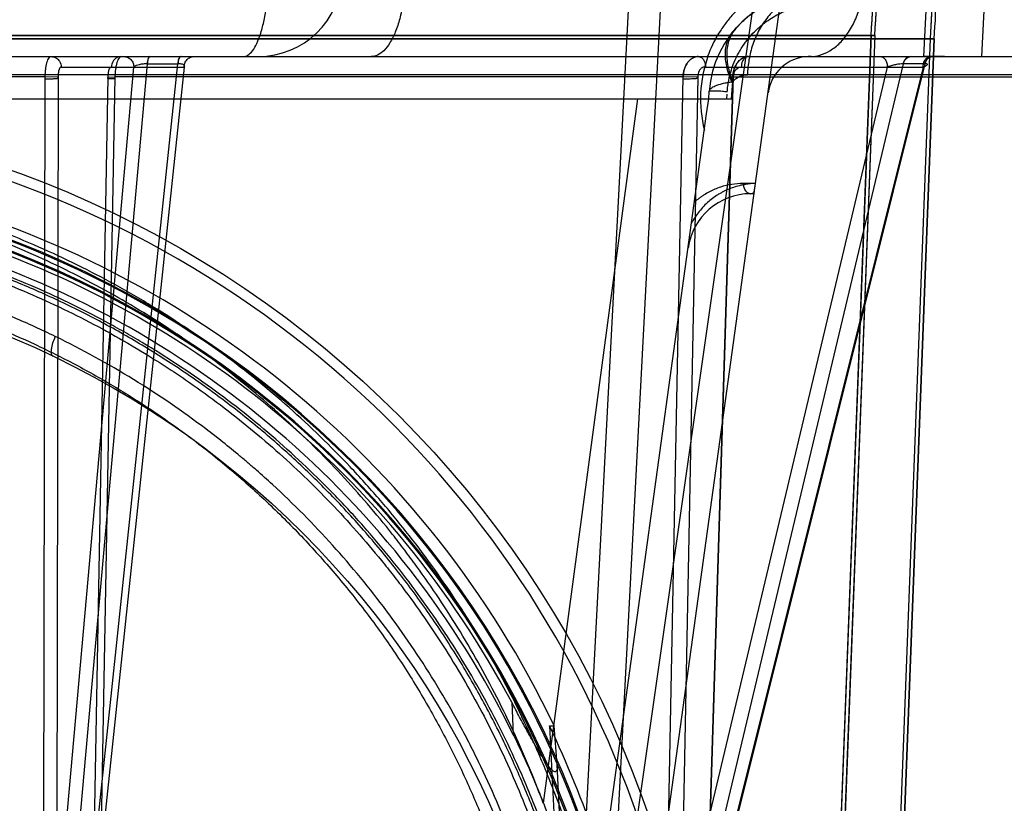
# Model space of a CAD drawing. Header units: millimetres. Extents: x 0 to 297, y 0 to 210.
# Tile 430 of 446: x 242.936 to 243.356, y 160.86 to 161.194. Entities that reach past the tile are written whole.
import ezdxf

# ---------------------------------------------------------------- set-up
doc = ezdxf.new("R2010")
doc.units = ezdxf.units.MM
doc.header["$LTSCALE"] = 16.335
doc.layers.get('0').update_dxf_attribs({"linetype": 'CONTINUOUS'})
for name, color, linetype in [('AXES_REF', 7, 'CONTINUOUS'), ('INTFCLR_1', 7, 'CONTINUOUS'), ('INTFCLR_144815', 7, 'CONTINUOUS'), ('INTFCLR_72935', 7, 'CONTINUOUS')]:
    doc.layers.add(name, color=color, linetype=linetype)

msp = doc.modelspace()

# ---------------------------------------------------------------- linework, layer by layer
at = {"color": 7, "linetype": 'Continuous'}
for radius in [8.7262453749, 8.7255, 8.6696226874]:
    msp.add_circle((241.415033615, 154.4105885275), radius, dxfattribs=at)
msp.add_arc((241.415033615, 154.4105885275), 8.64, 278.2771290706, 261.7228709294, dxfattribs=at)
at = {"layer": 'AXES_REF', "color": 9, "linetype": 'Continuous'}
msp.add_arc((241.415033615, 154.4105885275), 7.9600610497, 94.4118118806, 85.5881881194, dxfattribs=at)
at = {"layer": 'INTFCLR_1', "color": 6, "linetype": 'Continuous'}
for p, q in [((243.2994274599, 161.1876055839), (242.2671430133, 161.1876055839)), ((243.2780950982, 159.9636060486), (243.3248069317, 161.1862412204)), ((243.2994274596, 161.187605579), (243.2867308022, 160.8552833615)), ((243.301012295, 161.1875200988), (243.2883165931, 160.8552228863)), ((243.2994279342, 161.1876180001), (243.3010118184, 161.1875076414)), ((243.3263917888, 161.1861563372), (242.2401786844, 161.1861563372)), ((243.2796820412, 159.9635757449), (243.3263917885, 161.1861563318)), ((243.3263934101, 161.1861987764), (243.3248053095, 161.1861987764))]:
    msp.add_line(p, q, dxfattribs=at)
at = {"layer": 'INTFCLR_1', "color": 9, "linetype": 'Continuous'}
msp.add_circle((242.7832852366, 160.7015885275), 0.387, dxfattribs=at)
at = {"layer": 'INTFCLR_1', "color": 6, "linetype": 'Continuous'}
for radius, start, end in [(0.5173949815, 356.013443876, 7.6295226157), (0.5189819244, 356.0148208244, 7.629522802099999), (0.5428080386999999, 356.0547102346, 0.4697326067), (0.5443949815, 356.0617423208, 0.4697326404)]:
    msp.add_arc((242.7832852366, 161.2235885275), radius, start, end, dxfattribs=at)
at = {"layer": 'INTFCLR_1', "color": 9, "linetype": 'Continuous'}
for points, knots in [([(242.9512272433, 161.0591581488), (242.9483270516, 161.0605701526), (242.9424698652, 161.0633315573), (242.9305880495, 161.068571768), (242.9093281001, 161.0769991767), (242.8842083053, 161.0847936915), (242.8616912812, 161.089915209), (242.8502247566, 161.0920562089), (242.8436004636, 161.0931585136), (242.8270140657, 161.0956942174), (242.7986056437, 161.098330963), (242.7650386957, 161.0979077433), (242.7433379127, 161.0959183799), (242.7333187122, 161.0946659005), (242.7266468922, 161.0937420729), (242.7085844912, 161.0908760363), (242.6796094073, 161.0843243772), (242.6515652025, 161.0748678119), (242.6349754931, 161.0680729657), (242.6290078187, 161.0654954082), (242.620175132, 161.0615471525), (242.6015921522, 161.0525325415), (242.5743679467, 161.0367449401), (242.5490056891, 161.0185541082), (242.5335397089, 161.0056942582), (242.5266017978, 160.9995692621), (242.5220330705, 160.9954385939), (242.5097957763, 160.9839746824), (242.4909843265, 160.9641705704), (242.4684920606, 160.9356300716), (242.4519895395, 160.9102106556), (242.4416420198, 160.8915809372), (242.4360413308, 160.8806178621), (242.4279429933, 160.8638104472), (242.417158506, 160.8376085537), (242.4078926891, 160.8072247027), (242.4032459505, 160.7868364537), (242.4013519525, 160.7771742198), (242.4001528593, 160.770628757), (242.3971691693, 160.7524356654), (242.3948088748, 160.7289164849), (242.394225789, 160.7052211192), (242.3943882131, 160.6932321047), (242.3946144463, 160.6863363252), (242.3953948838, 160.6692523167), (242.3976713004, 160.6472006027), (242.4018987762, 160.6238154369), (242.4044323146, 160.6122969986), (242.4060000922, 160.6057581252), (242.4084522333, 160.5960678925), (242.4125365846, 160.5818039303), (242.420893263, 160.5572458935), (242.4308947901, 160.5336045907), (242.4410205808, 160.5137691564), (242.4471576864, 160.5027370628), (242.4566386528, 160.4866068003), (242.4721659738, 160.4634186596), (242.4956266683, 160.4346278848), (242.5151670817, 160.4147868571), (242.5289947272, 160.402319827), (242.538471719, 160.3941779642), (242.5556179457, 160.380487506), (242.5817166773, 160.3625788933), (242.6039700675, 160.3503287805), (242.6154679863, 160.3447250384)], [0, 0, 0, 0, 0.0078493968, 0.0157556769, 0.0315973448, 0.06348082, 0.0796255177, 0.0877696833, 0.09186257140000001, 0.09596636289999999, 0.128600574, 0.1611442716, 0.177500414, 0.1816059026, 0.1857145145, 0.1938901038, 0.2261064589, 0.2578609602, 0.2657731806, 0.2697286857, 0.2736790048, 0.2893160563, 0.3199691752, 0.350131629, 0.3651446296, 0.3688979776, 0.3726519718, 0.3801321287, 0.4097003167, 0.4390100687, 0.4684423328, 0.4833358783, 0.4908515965, 0.498396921, 0.52873346, 0.5596898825, 0.5755734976, 0.5795998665, 0.5836492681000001, 0.5917658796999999, 0.6244614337, 0.6410489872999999, 0.6494251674, 0.6536350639, 0.6578378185, 0.6910418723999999, 0.7074624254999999, 0.7156483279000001, 0.7197377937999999, 0.7238248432, 0.7399718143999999, 0.7558251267, 0.7869322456, 0.802323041, 0.8100025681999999, 0.8176490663, 0.8478512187, 0.8777971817, 0.9079026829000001, 0.9155006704, 0.9231007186, 0.93830313, 0.9688745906, 1, 1, 1, 1]), ([(242.6154679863, 160.3447250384), (242.6271411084, 160.3390359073), (242.6512031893, 160.3287769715), (242.6825555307, 160.3190441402), (242.7034935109, 160.314284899), (242.7133333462, 160.3123843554), (242.7199391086, 160.3111985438), (242.7380994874, 160.3083072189), (242.7681341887, 160.3055273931), (242.7983166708, 160.305918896), (242.8167193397, 160.3073731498), (242.8234391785, 160.3080388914), (242.833453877, 160.3091654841), (242.854839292, 160.3122871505), (242.8871055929, 160.3196078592), (242.9136474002, 160.3285881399), (242.9288360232, 160.3347211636), (242.9348458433, 160.3372373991), (242.9451849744, 160.3417990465), (242.9652574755, 160.3515727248), (242.9926099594, 160.3674961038), (243.0156105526, 160.3840752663), (243.028949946, 160.3949672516), (243.0337253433, 160.3990120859), (243.040776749, 160.4051315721), (243.0555388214, 160.418734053), (243.0766776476, 160.4411772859), (243.0994533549, 160.4704040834), (243.1136252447, 160.492591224), (243.1213102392, 160.5061496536), (243.1243604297, 160.511683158), (243.1295389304, 160.5214878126), (243.139264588, 160.5416109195), (243.148783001, 160.5655658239), (243.1566294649, 160.5904278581), (243.1634129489, 160.6163072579), (243.1695190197, 160.6496638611), (243.1718273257, 160.6785286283), (243.1722135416, 160.6956359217), (243.1722805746, 160.7025283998), (243.1721668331, 160.714495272), (243.17104381, 160.7380809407), (243.1681644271, 160.7614312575), (243.1647936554, 160.7794521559), (243.1634578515, 160.78592788), (243.1613611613, 160.7954952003), (243.1578224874, 160.8095809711), (243.1522638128, 160.8279230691), (243.1438605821, 160.8515543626), (243.1351246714, 160.8715549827), (243.1267065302, 160.888120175), (243.1208866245, 160.898942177), (243.1101524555, 160.9173420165), (243.0931099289, 160.9424148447), (243.0699904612, 160.9704983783), (243.0507258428, 160.9899232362), (243.0382160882, 161.0011418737), (243.0335446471, 161.0051838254), (243.0264458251, 161.0111799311), (243.0106224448, 161.0237581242), (242.9847102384, 161.0414762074), (242.9626306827, 161.0536062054), (242.9512272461, 161.0591581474)], [0, 0, 0, 0, 0.0316060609, 0.0635406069, 0.07975651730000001, 0.0838444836, 0.0879320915, 0.0960907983, 0.1285991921, 0.1611989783, 0.1694097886, 0.173526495, 0.1776339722, 0.1939379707, 0.2261052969, 0.2580138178, 0.2620009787, 0.2659733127, 0.273871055, 0.2895030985, 0.3202911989, 0.3507747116, 0.3583934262, 0.3622044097, 0.3660061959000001, 0.3811173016, 0.4110448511, 0.4409258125, 0.4711799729, 0.4750127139, 0.4788584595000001, 0.4865582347, 0.5019977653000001, 0.5332401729, 0.5491816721, 0.5654318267, 0.5983319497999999, 0.6315729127, 0.6357728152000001, 0.6399804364, 0.648348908, 0.6648970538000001, 0.6974320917, 0.7054938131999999, 0.7095177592, 0.7135247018, 0.7293322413, 0.7448511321, 0.7601545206, 0.7903607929, 0.7978752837, 0.8053790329, 0.8202649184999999, 0.8497067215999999, 0.8790537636, 0.9086837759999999, 0.9161831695, 0.9199497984, 0.9237184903, 0.9387994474, 0.9691302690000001, 1, 1, 1, 1]), ([(242.9502976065, 161.0506957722), (242.9499592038, 161.0508576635), (242.9494313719, 161.0519097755), (242.9496302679, 161.0548677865), (242.9504517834, 161.0573852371), (242.9512272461, 161.0591581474)], [0, 0, 0, 0, 0.1264179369, 0.347886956, 1, 1, 1, 1])]:
    msp.add_open_spline(points, degree=3, knots=knots, dxfattribs=at)
at = {"layer": 'INTFCLR_144815', "color": 9, "linetype": 'Continuous'}
for p, q in [((243.3513326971, 161.9152143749), (243.1881224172, 160.7740740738)), ((243.1930183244, 160.7106071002), (243.275686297, 161.3096670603)), ((243.3232163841, 161.2055885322), (243.321829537, 161.1786013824)), ((242.0483819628, 161.1785885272), (243.5328808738, 161.1785885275)), ((242.9517675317, 160.8040912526), (242.9847421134, 161.1741277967)), ((242.9537074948, 161.1741277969), (243.0061845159, 161.1741277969)), ((242.9573188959, 160.8027074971), (242.9905400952, 161.1755115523)), ((243.0034222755, 161.1755115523), (242.96397857, 160.8027074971)), ((243.0061845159, 161.1741277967), (242.9670336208, 160.8040912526)), ((242.9905400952, 161.1755115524), (243.0034222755, 161.1755115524)), ((243.2183856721, 160.8040912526), (243.3063925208, 161.1741277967)), ((243.2245767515, 160.8027074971), (243.3132418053, 161.1755115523)), ((243.2287609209, 161.1741277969), (243.321684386, 161.1741277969)), ((243.321684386, 161.1741277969), (243.2292728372, 160.8040912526)), ((243.3224288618, 161.1755115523), (243.2293261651, 160.8027074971)), ((243.3132418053, 161.1755115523), (243.3131646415, 161.1755119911)), ((243.3224288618, 161.1755115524), (243.3132418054, 161.1755115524)), ((243.3225041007, 161.1755119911), (243.3224288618, 161.1755115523)), ((243.3670721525, 161.1708503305), (242.1994983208, 161.1708503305)), ((242.9469206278, 161.169902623), (242.6610960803, 161.1699026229)), ((242.9461882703, 160.7771311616), (242.9469207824, 161.1699026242)), ((242.9524287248, 161.1697848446), (242.9517675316, 160.8040912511)), ((242.9670336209, 160.804091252), (242.9737986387, 161.1697848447)), ((242.9766778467, 161.169902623), (242.969433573, 160.7771312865)), ((243.2192185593, 161.1699026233), (242.9766778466, 161.1699026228)), ((243.2115638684, 160.7771311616), (243.2192186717, 161.1699026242)), ((243.2254973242, 161.1697848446), (243.218385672, 160.8040912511)), ((243.2404402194, 161.169902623), (243.2281414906, 160.7771312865)), ((243.2292728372, 160.804091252), (243.2407374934, 161.1697848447)), ((243.2404402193, 161.1699026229), (243.3940555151, 161.1699026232)), ((243.2301385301, 161.1605885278), (243.2303580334, 161.1637275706)), ((243.2378297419, 161.1605885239), (243.2379697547, 161.1625766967)), ((243.1997334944, 161.1605885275), (243.1595369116, 160.8600280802)), ((243.1762232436, 160.7698871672), (243.2292496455, 161.1541471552)), ((243.2501244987, 161.12443148), (243.244845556, 161.1244314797)), ((243.249525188, 161.1200885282), (243.2480796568, 161.1200885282)), ((243.1460232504, 160.9031404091), (243.1467331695, 160.8892798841)), ((243.1673791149, 160.8380153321), (243.1654005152, 160.8766456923))]:
    msp.add_line(p, q, dxfattribs=at)
at = {"layer": 'INTFCLR_144815', "color": 6, "linetype": 'Continuous'}
for p, q in [((243.1702852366, 160.7105885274), (243.2011412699, 161.2993567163)), ((243.2145857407, 161.2979436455), (243.1837850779, 160.7102319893)), ((243.3479042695, 161.205588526), (243.3466150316, 161.178588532)), ((243.330782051, 161.1785885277), (243.321829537, 161.1786013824)), ((243.2399270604, 161.1605885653), (243.2404397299, 161.1679200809)), ((242.3266321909, 161.1605885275), (243.2399382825, 161.1605885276)), ((243.2292496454, 161.1541471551), (243.2301375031, 161.1605885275)), ((243.2292496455, 161.1541471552), (243.2301385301, 161.1605885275)), ((243.1621326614, 160.8930245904), (243.1635248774, 160.8930303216)), ((243.1621334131, 160.8930246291), (243.1649263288, 160.8384377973)), ((243.1654021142, 160.8766273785), (243.1642205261, 160.8930354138))]:
    msp.add_line(p, q, dxfattribs=at)
at = {"layer": 'INTFCLR_144815', "color": 7, "linetype": 'Continuous'}
for p, q in [((242.9524287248, 161.1697848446), (242.9469207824, 161.1699026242)), ((242.9737986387, 161.1697848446), (242.9766778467, 161.1699026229)), ((243.2254973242, 161.1697848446), (243.2192186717, 161.1699026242)), ((243.2407374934, 161.1697848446), (243.2393292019, 161.1698739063)), ((243.2496060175, 161.1206742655), (243.2501244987, 161.1244314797))]:
    msp.add_line(p, q, dxfattribs=at)
at = {"layer": 'INTFCLR_144815', "color": 9, "linetype": 'Continuous'}
msp.add_lwpolyline([(243.3235063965, 161.1751788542), (243.3235116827, 161.1752227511), (243.3235050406, 161.1752634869), (243.3234868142, 161.1753010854), (243.3234573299, 161.1753355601), (243.3234169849, 161.1753669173), (243.3233663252, 161.1753951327), (243.323305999, 161.1754200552), (243.3232363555, 161.1754417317), (243.323157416, 161.1754604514), (243.3230693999, 161.1754762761), (243.3229727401, 161.1754891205), (243.322867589, 161.1754991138), (243.3227541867, 161.1755062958), (243.3226329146, 161.1755105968), (243.3225041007, 161.1755119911)], dxfattribs=at)
msp.add_circle((242.7832852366, 160.7105885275), 0.4450735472, dxfattribs=at)
for centre, radius, start, end in [((243.0377961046, 161.2145885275), 0.036, 270.000000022, 357.9999352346), ((243.2752484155, 161.1605885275), 0.045, 90.000000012, 176.0000000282), ((243.2798525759, 161.1605144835), 0.0532320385, 160.1517008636, 194.4239714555), ((243.2732846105, 161.1605885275), 0.018, 92.34991582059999, 172.1430251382), ((242.9904330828, 161.1624636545), 0.0130483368, 89.5300989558, 90.0009778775), ((243.0035289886, 161.1625365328), 0.0129754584, 90.0010934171, 90.47121906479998), ((242.7832852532, 160.7106670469), 0.4405735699, 359.9897887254, 180.0102113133), ((242.7832852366, 160.7103828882), 0.417368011, 0.0282300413, 179.971769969), ((242.7832852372, 160.710636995), 0.4167396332, 359.9933364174, 180.0066635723), ((242.7832852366, 160.7104614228), 0.4128686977, 0.0176390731, 179.9823609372), ((242.7832852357, 160.7107155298), 0.4122403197, 359.9823484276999, 180.017651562), ((243.2480796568, 161.0930885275), 0.027, 89.99999998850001, 172.1430251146)]:
    msp.add_arc(centre, radius, start, end, dxfattribs=at)
at = {"layer": 'INTFCLR_144815', "color": 6, "linetype": 'Continuous'}
for centre, radius, start, end in [((243.2739147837, 161.1451484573), 0.0334529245, 90.00233014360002, 92.3440334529), ((243.2732846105, 161.1605885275), 0.018, 90.00000001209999, 92.34991582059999), ((242.7832852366, 160.7105885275), 0.4223717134, 25.5916832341, 76.24142759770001), ((242.7832852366, 160.7105885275), 0.4106763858, 27.9606619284, 73.2357535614), ((242.7832852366, 160.7105885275), 0.405, 26.1813150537, 72.9936921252), ((242.7832852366, 160.7105885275), 0.4204864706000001, 11.2877879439, 25.7133570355)]:
    msp.add_arc(centre, radius, start, end, dxfattribs=at)
at = {"layer": 'INTFCLR_144815', "color": 9, "linetype": 'Continuous'}
for points, knots in [([(243.0314909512, 161.1785885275), (243.0321565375, 161.1785885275), (243.0337146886, 161.1791307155), (243.0356734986, 161.1811908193), (243.037489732, 161.1844396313), (243.0391154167, 161.1888589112), (243.0404466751, 161.1942511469), (243.0414368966, 161.2003029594), (243.0420434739, 161.2066459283), (243.0422118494, 161.2109312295), (243.0422389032, 161.2130558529)], [0, 0, 0, 0, 0.0527384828, 0.1234468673, 0.2208804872, 0.3461693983, 0.4954188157, 0.6603752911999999, 0.8316394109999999, 1, 1, 1, 1]), ([(243.1006427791, 161.2142743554), (243.1006351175, 161.2121010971), (243.1004593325, 161.2076941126), (243.0996906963, 161.2011487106), (243.0983817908, 161.1948625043), (243.0965628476, 161.1892317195), (243.0943206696, 161.1845975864), (243.0917710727, 161.1811844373), (243.0890154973, 161.1790831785), (243.0870004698, 161.1785885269), (243.0861003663, 161.1785885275)], [0, 0, 0, 0, 0.1585239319, 0.321372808, 0.480200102, 0.6261543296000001, 0.7519661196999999, 0.8541031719, 0.9343441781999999, 1, 1, 1, 1]), ([(243.2634972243, 161.2116133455), (243.2606981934, 161.2106689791), (243.2565561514, 161.2088888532), (243.2520056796, 161.2062309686), (243.2494302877, 161.2044994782), (243.247519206, 161.2030910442), (243.2456534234, 161.2015857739), (243.2432268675, 161.1994443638), (243.2403349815, 161.1965243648), (243.2376908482, 161.1933157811), (243.2357275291, 161.1905611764), (243.2328415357, 161.1860754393), (243.2308867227, 161.1819959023), (243.2296624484, 161.1785885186)], [0, 0, 0, 0, 0.1812991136, 0.2751287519, 0.3231422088, 0.371699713, 0.4207841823, 0.4702213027, 0.5702691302, 0.6726435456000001, 0.7250124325, 0.7777894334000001, 1, 1, 1, 1]), ([(243.273913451, 161.1786014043), (243.2751389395, 161.1786515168), (243.27794442, 161.1791075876), (243.2821873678, 161.1810074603), (243.2863961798, 161.1843952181), (243.2901087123, 161.1890598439), (243.2931087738, 161.1947408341), (243.2952582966, 161.2010753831), (243.2963148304, 161.2066062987), (243.2967341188, 161.2110233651), (243.2968102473, 161.2132007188), (243.2968163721, 161.2142743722)], [0, 0, 0, 0, 0.079538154, 0.1823736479, 0.2978289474, 0.4265721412, 0.5663430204, 0.7123997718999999, 0.8588159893, 0.9303734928, 1, 1, 1, 1]), ([(243.2752483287, 161.2055885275), (243.2735368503, 161.2055885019), (243.2699694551, 161.2051809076), (243.2647091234, 161.2032955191), (243.2596647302, 161.2000506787), (243.2551676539, 161.1955428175), (243.25149072, 161.1900184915), (243.2488096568, 161.1838283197), (243.2471815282, 161.1773660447), (243.2467491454, 161.1729916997), (243.2466894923, 161.1708489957)], [0, 0, 0, 0, 0.103625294, 0.2152505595, 0.3354688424, 0.4637590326, 0.5980529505, 0.7349076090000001, 0.8702149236, 1, 1, 1, 1]), ([(243.2380402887, 161.1635707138), (243.238097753, 161.1643885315), (243.2382627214, 161.1660126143), (243.2387791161, 161.1691765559), (243.2397516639, 161.172970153), (243.2411272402, 161.176561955), (243.2424280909, 161.1792521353), (243.2438131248, 161.1817574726), (243.2453568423, 161.1840999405), (243.2470431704, 161.1862699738), (243.2487680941, 161.1882776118), (243.2510354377, 161.1905568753), (243.253916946, 161.1929565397), (243.2569037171, 161.1950182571), (243.2609219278, 161.1973023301), (243.2660778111, 161.1994295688), (243.2723987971, 161.2009232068), (243.2766395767, 161.2012416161), (243.2787345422, 161.2012455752)], [0, 0, 0, 0, 0.0403295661, 0.08024126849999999, 0.1576250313, 0.2325070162, 0.2690202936, 0.3045528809, 0.3732772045, 0.4067303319, 0.4396992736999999, 0.5034370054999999, 0.5646164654, 0.6239156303, 0.6817237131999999, 0.7917490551, 0.8969435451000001, 1, 1, 1, 1]), ([(242.9494042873, 161.1785885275), (242.9502221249, 161.1785885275), (242.9516732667, 161.1781300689), (242.9532710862, 161.1764566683), (242.9537004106, 161.1749766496), (242.9537074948, 161.1741277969)], [0, 0, 0, 0, 0.3611684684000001, 0.6251217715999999, 1, 1, 1, 1]), ([(242.9794531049, 161.1785885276), (242.9786352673, 161.1785885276), (242.9771841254, 161.178130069), (242.9755863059, 161.1764566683), (242.9751569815, 161.1749766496), (242.9751498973, 161.1741277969)], [0, 0, 0, 0, 0.3611684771, 0.6251217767, 1, 1, 1, 1]), ([(242.9804389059, 161.1785885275), (242.9809746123, 161.1785885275), (242.9821082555, 161.1783634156), (242.9835642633, 161.1773609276), (242.984518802, 161.1758499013), (242.9847374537, 161.1746861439), (242.9847421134, 161.1741277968)], [0, 0, 0, 0, 0.2352370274, 0.4927334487, 0.7548125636, 1, 1, 1, 1]), ([(242.9915737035, 161.1785885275), (242.991334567, 161.1785885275), (242.9908211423, 161.1778583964), (242.9906026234, 161.1768204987), (242.9904691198, 161.1759188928), (242.9904328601, 161.1755119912)], [0, 0, 0, 0, 0.2111670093, 0.6392659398, 1, 1, 1, 1]), ([(242.9905400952, 161.1755115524), (242.9905797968, 161.1759189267), (242.9907249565, 161.1768198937), (242.9909735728, 161.1778876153), (242.9915362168, 161.1785885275), (242.9917882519, 161.1785885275)], [0, 0, 0, 0, 0.3557634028, 0.7809335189, 1, 1, 1, 1]), ([(243.0046704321, 161.1785885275), (243.0044183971, 161.1785885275), (243.003855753, 161.1778876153), (243.0036071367, 161.1768198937), (243.003461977, 161.1759189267), (243.0034222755, 161.1755115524)], [0, 0, 0, 0, 0.2190664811, 0.6442365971, 1, 1, 1, 1]), ([(243.0048832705, 161.1785885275), (243.0044863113, 161.1785885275), (243.0037424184, 161.1773062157), (243.0036089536, 161.1762701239), (243.003528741, 161.1755119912)], [0, 0, 0, 0, 0.3424058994, 1, 1, 1, 1]), ([(243.0061845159, 161.1741277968), (243.0061891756, 161.1746861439), (243.0064078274, 161.1758499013), (243.007362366, 161.1773609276), (243.0088183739, 161.1783634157), (243.0099520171, 161.1785885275), (243.0104877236, 161.1785885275)], [0, 0, 0, 0, 0.2451874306, 0.5072665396, 0.7647629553, 1, 1, 1, 1]), ([(243.2256920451, 161.1785885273), (243.2262994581, 161.1785885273), (243.2274283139, 161.1780219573), (243.2284875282, 161.176337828), (243.2287559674, 161.1749600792), (243.2287609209, 161.1741277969)], [0, 0, 0, 0, 0.3096130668, 0.5757580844, 1, 1, 1, 1]), ([(243.2471216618, 161.1785885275), (243.2465142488, 161.1785885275), (243.2453853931, 161.1780219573), (243.2443261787, 161.176337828), (243.2440577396, 161.1749600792), (243.2440527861, 161.1741277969)], [0, 0, 0, 0, 0.3096130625, 0.5757580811, 1, 1, 1, 1]), ([(243.3033236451, 161.1785885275), (243.303712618, 161.1785885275), (243.3045891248, 161.1783252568), (243.305608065, 161.1772709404), (243.3062444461, 161.1757926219), (243.3063892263, 161.174681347), (243.3063925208, 161.1741277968)], [0, 0, 0, 0, 0.1970870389, 0.4393178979, 0.7195190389, 1, 1, 1, 1]), ([(243.3162094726, 161.1785885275), (243.3155228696, 161.1785885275), (243.314415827, 161.1780143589), (243.3135560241, 161.1767371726), (243.3132643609, 161.1759312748), (243.3131646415, 161.1755119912)], [0, 0, 0, 0, 0.4479908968, 0.7187974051, 1, 1, 1, 1]), ([(243.3132418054, 161.1755115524), (243.3133442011, 161.1759315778), (243.3136442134, 161.1767400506), (243.3145332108, 161.1780228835), (243.3156628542, 161.1785885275), (243.316364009, 161.1785885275)], [0, 0, 0, 0, 0.2785321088, 0.5482716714, 1, 1, 1, 1]), ([(243.321684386, 161.1741277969), (243.3216876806, 161.174681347), (243.3218324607, 161.1757926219), (243.3224688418, 161.1772709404), (243.3234877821, 161.1783252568), (243.3243642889, 161.1785885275), (243.3247532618, 161.1785885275)], [0, 0, 0, 0, 0.2804809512, 0.5606820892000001, 0.8029129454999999, 1, 1, 1, 1]), ([(243.3224288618, 161.1755115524), (243.3225312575, 161.1759315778), (243.3228312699, 161.1767400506), (243.3237202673, 161.1780228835), (243.3248499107, 161.1785885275), (243.3255510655, 161.1785885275)], [0, 0, 0, 0, 0.2785321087, 0.5482716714, 1, 1, 1, 1]), ([(243.3257013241, 161.1785885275), (243.3253575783, 161.1785885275), (243.324621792, 161.1784326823), (243.3236552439, 161.1777611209), (243.3229134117, 161.1767432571), (243.3226091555, 161.175932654), (243.3225041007, 161.1755119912)], [0, 0, 0, 0, 0.2169289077, 0.4599503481, 0.7263776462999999, 1, 1, 1, 1]), ([(242.9537074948, 161.1741277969), (242.9532568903, 161.174222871), (242.9527059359, 161.1729925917), (242.9524834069, 161.1716188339), (242.9524105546, 161.1704522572), (242.9524287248, 161.1697848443)], [0, 0, 0, 0, 0.2933139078, 0.5747594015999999, 1, 1, 1, 1]), ([(242.9737986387, 161.1697848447), (242.9737964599, 161.169990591), (242.9738111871, 161.1706550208), (242.9739144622, 161.1718040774), (242.9741334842, 161.1729950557), (242.9746956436, 161.174224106), (242.9751498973, 161.1741277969)], [0, 0, 0, 0, 0.1305196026, 0.4241482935, 0.7054453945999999, 1, 1, 1, 1]), ([(242.9904328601, 161.1755119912), (242.9898537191, 161.1755119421), (242.9886969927, 161.1754433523), (242.9867817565, 161.1750855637), (242.9853407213, 161.1746954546), (242.9847421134, 161.1741277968)], [0, 0, 0, 0, 0.2933406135, 0.5821472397, 1, 1, 1, 1]), ([(243.0061845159, 161.1741277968), (243.0063289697, 161.1742628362), (243.0066121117, 161.1746985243), (243.0058890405, 161.1752661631), (243.0048891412, 161.1754445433), (243.0040246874, 161.1755120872), (243.003528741, 161.1755119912)], [0, 0, 0, 0, 0.1580060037, 0.3199896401, 0.6037166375, 1, 1, 1, 1]), ([(243.2287609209, 161.1741277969), (243.2281399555, 161.1741802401), (243.2269865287, 161.1737790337), (243.2257381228, 161.1721553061), (243.2254484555, 161.1707038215), (243.2254973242, 161.1697848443)], [0, 0, 0, 0, 0.309794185, 0.5425112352, 1, 1, 1, 1]), ([(243.2407374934, 161.1697848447), (243.2407289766, 161.1699904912), (243.2407594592, 161.170667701), (243.2409844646, 161.1718311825), (243.2418158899, 161.1734524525), (243.2432177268, 161.1741984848), (243.2440527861, 161.1741277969)], [0, 0, 0, 0, 0.102408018, 0.3366396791, 0.583026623, 1, 1, 1, 1]), ([(243.3131646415, 161.1755119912), (243.3126765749, 161.1755119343), (243.3115837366, 161.1754137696), (243.3098752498, 161.1751231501), (243.3081007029, 161.1746946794), (243.3069353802, 161.1743324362), (243.3063925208, 161.1741277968)], [0, 0, 0, 0, 0.2110630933, 0.4730654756, 0.7491158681, 1, 1, 1, 1]), ([(243.3216843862, 161.1741278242), (243.3221281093, 161.1742929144), (243.322720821, 161.1745665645), (243.3234498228, 161.1749505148), (243.3235062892, 161.1751788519)], [0, 0, 0, 0, 0.668081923, 1, 1, 1, 1]), ([(243.2303580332, 161.1637275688), (243.230390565, 161.1641927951), (243.2311551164, 161.1652730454), (243.2332143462, 161.1662757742), (243.2356192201, 161.1670149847), (243.2381488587, 161.167553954), (243.2396299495, 161.1678004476), (243.2404284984, 161.1679183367)], [0, 0, 0, 0, 0.1233594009, 0.3159744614, 0.6030088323, 0.7864831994, 1, 1, 1, 1]), ([(243.2303580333, 161.1637275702), (243.2303625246, 161.163791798), (243.2306324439, 161.1639084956), (243.2311110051, 161.1639750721), (243.2320275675, 161.1640400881), (243.2332170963, 161.1640342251), (243.2345873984, 161.1639766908), (243.2362162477, 161.1638434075), (243.2373640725, 161.1636991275), (243.2380402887, 161.1635707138)], [0, 0, 0, 0, 0.0248756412, 0.08964187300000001, 0.2059407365, 0.3680720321, 0.5539177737, 0.7340683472, 1, 1, 1, 1]), ([(243.1595369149, 160.8600281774), (243.1580424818, 160.8640555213), (243.1523312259, 160.8787625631), (243.1411205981, 160.9034714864), (243.1245631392, 160.9332962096), (243.1104535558, 160.9544811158), (243.1003692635, 160.968072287), (243.0934671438, 160.976988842), (243.0809851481, 160.992133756), (243.0619096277, 161.0125957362), (243.0370882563, 161.0351980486), (243.0170951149, 161.0505848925), (243.004358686, 161.0593650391), (242.9996392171, 161.062509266), (242.9925029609, 161.0671549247), (242.9768147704, 161.0767849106), (242.9517544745, 161.0900466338), (242.9203244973, 161.1033737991), (242.8930886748, 161.1122265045), (242.8735085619, 161.1171889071), (242.862105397, 161.1196759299), (242.844905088, 161.1230240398), (242.8186654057, 161.1266208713), (242.795139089, 161.1276955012), (242.783285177, 161.1276956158)], [0, 0, 0, 0, 0.0262234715, 0.0963018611, 0.1654342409, 0.2342573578, 0.2514915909, 0.2687439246, 0.3030867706, 0.3712704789, 0.4393100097, 0.5078048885, 0.5250773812, 0.5337424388, 0.5424230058, 0.5770586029, 0.6460858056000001, 0.7152793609, 0.7852176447, 0.820669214, 0.8385519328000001, 0.8564596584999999, 0.9276363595, 1, 1, 1, 1]), ([(243.188122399, 160.7740740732), (243.1862598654, 160.7865651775), (243.1814585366, 160.8112795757), (243.1727886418, 160.8414846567), (243.1653857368, 160.8620765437), (243.1607830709, 160.8736688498), (243.1535795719, 160.8907155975), (243.1414928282, 160.9154895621), (243.1226777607, 160.9468570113), (243.1048611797, 160.9714657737), (243.091304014, 160.9878294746), (243.0832387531, 160.9969385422), (243.0709074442, 161.0102658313), (243.0513738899, 161.0291938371), (243.0231899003, 161.0520759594), (243.0005687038, 161.0673337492), (242.9848927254, 161.0766755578), (242.9742703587, 161.0826855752), (242.9553669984, 161.0925533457), (242.9273832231, 161.1048300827), (242.901248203, 161.1135603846), (242.8834494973, 161.118391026), (242.8714288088, 161.1213562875), (242.8502858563, 161.1257976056), (242.8198921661, 161.1300079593), (242.7954285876, 161.1311263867), (242.7832852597, 161.1311261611)], [0, 0, 0, 0, 0.0644257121, 0.1282422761, 0.1600975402, 0.1760213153, 0.1918637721, 0.2545006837, 0.3164394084, 0.378241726, 0.4092734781, 0.4248132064, 0.4403015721, 0.5018952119, 0.5633654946, 0.6252760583, 0.6408776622, 0.6564531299, 0.6875306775, 0.7496249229, 0.8121192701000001, 0.8278777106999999, 0.8437023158, 0.8752729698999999, 0.9380528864, 1, 1, 1, 1]), ([(243.2501232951, 161.1244223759), (243.2486781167, 161.1243880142), (243.2463699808, 161.1241753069), (243.2432496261, 161.1235391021), (243.2398752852, 161.1225596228), (243.2370098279, 161.1213227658), (243.2346648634, 161.1200015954), (243.2330942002, 161.1190255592), (243.2311884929, 161.117659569), (243.229025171, 161.1157941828), (243.2269979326, 161.1136953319), (243.2251364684, 161.1113692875), (243.2237716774, 161.1092849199), (243.2230453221, 161.1079787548), (243.2228193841, 161.1075496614)], [0, 0, 0, 0, 0.1289233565, 0.2059005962, 0.2837489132, 0.4420153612, 0.4826197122, 0.5237646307, 0.6068862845, 0.6914364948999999, 0.7781809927, 0.866754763, 0.9567508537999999, 1, 1, 1, 1]), ([(243.2448455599, 161.1244313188), (243.243214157, 161.1244303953), (243.2399234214, 161.1241716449), (243.2350601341, 161.1229933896), (243.2311394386, 161.1213372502), (243.2285080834, 161.1198200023), (243.2270180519, 161.1188254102), (243.2256291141, 161.117812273), (243.2246530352, 161.1170022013), (243.2240494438, 161.1164608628)], [0, 0, 0, 0, 0.2150623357, 0.4330281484, 0.6570260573, 0.773418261, 0.8330111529, 0.89311716, 1, 1, 1, 1]), ([(243.2448455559, 161.1244314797), (243.2448592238, 161.1238872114), (243.245028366, 161.1227949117), (243.2457128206, 161.1213498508), (243.2467832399, 161.1203351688), (243.2476773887, 161.1200885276), (243.2480796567, 161.1200885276)], [0, 0, 0, 0, 0.2757837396, 0.5523031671, 0.796232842, 1, 1, 1, 1]), ([(243.248079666, 161.120088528), (243.2482088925, 161.1200885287), (243.2487922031, 161.1201525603), (243.2493164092, 161.1205047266), (243.2496278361, 161.1208334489)], [0, 0, 0, 0, 0.2220211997, 1, 1, 1, 1]), ([(243.1794237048, 160.7714961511), (243.1776026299, 160.7834544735), (243.1729053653, 160.8071189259), (243.1644278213, 160.8360228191), (243.1571909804, 160.8557225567), (243.1526904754, 160.8668161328), (243.1456411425, 160.8831411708), (243.1338100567, 160.9068686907), (243.1154023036, 160.9368941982), (243.0979785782, 160.9604394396), (243.0847243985, 160.9760926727), (243.0768356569, 160.9848106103), (243.0647620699, 160.9975782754), (243.045634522, 161.0157104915), (243.0180555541, 161.0376146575), (242.9959344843, 161.0522104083), (242.9806041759, 161.0611488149), (242.9702066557, 161.0669042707), (242.9516961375, 161.0763578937), (242.9243007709, 161.0881141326), (242.8987358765, 161.0964679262), (242.8813229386, 161.1010912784), (242.8695564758, 161.103931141), (242.8488577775, 161.1081846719), (242.8189510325, 161.1122371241), (242.78879616, 161.1135672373), (242.7676540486, 161.1130603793), (242.7555247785, 161.1123540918), (242.7374114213, 161.11088255), (242.7105594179, 161.1071547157), (242.67553537, 161.099018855), (242.6471896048, 161.0896945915), (242.6278572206, 161.0818634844), (242.6169397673, 161.0770081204), (242.6008333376, 161.0694074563), (242.577485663, 161.0567584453), (242.54809969, 161.0373068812), (242.5251939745, 161.0190758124), (242.5100359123, 161.0052947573), (242.5016080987, 160.9971102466), (242.489269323, 160.9845890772), (242.471832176, 160.9648433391), (242.4509438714, 160.9365650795), (242.4371559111, 160.9140222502), (242.4287639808, 160.8984462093), (242.4233626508, 160.8878677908), (242.4145373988, 160.8690717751), (242.4037068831, 160.8413852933), (242.3936341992, 160.8069704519), (242.3889635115, 160.7834230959), (242.3871467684, 160.7714961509)], [0, 0, 0, 0, 0.0318457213, 0.0634185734, 0.0791931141, 0.0870815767, 0.094933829, 0.1260061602, 0.1567815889, 0.1875451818, 0.2030139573, 0.210765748, 0.2184960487, 0.2492749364, 0.2800521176, 0.3111084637, 0.3189436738, 0.3267698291, 0.3423932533, 0.3736478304, 0.40514581, 0.4130942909, 0.4210773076, 0.4370099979, 0.4687094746, 0.5004174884, 0.5163608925, 0.5243692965, 0.5324013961, 0.5642032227, 0.5956284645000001, 0.6269453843, 0.6426486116, 0.6505262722, 0.6583992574, 0.6895346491, 0.72033006, 0.7510658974, 0.7665005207, 0.7742492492, 0.7819920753, 0.8127794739, 0.8435012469, 0.8744409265, 0.8822471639, 0.8900796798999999, 0.905708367, 0.9368993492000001, 0.9682376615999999, 1, 1, 1, 1]), ([(242.3982226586, 160.8072384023), (242.4004287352, 160.8161493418), (242.4037173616, 160.8277168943), (242.408410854, 160.8417945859), (242.4121964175, 160.8523967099), (242.4193119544, 160.8705044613), (242.4309649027, 160.8954761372), (242.4472437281, 160.9239871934), (242.4626484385, 160.9464774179), (242.4743692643, 160.9615177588), (242.481343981, 160.9699201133), (242.4920247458, 160.9822616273), (242.5089686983, 160.9999258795), (242.5334668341, 161.0215957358), (242.553182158, 161.0363281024), (242.5668930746, 161.045504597), (242.5762401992, 161.0514804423), (242.5929319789, 161.0614250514), (242.6177135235, 161.0741453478), (242.6488383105, 161.086930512), (242.6730936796, 161.0945477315), (242.6896589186, 161.0987829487), (242.7008888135, 161.1013940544), (242.7150640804, 161.1042024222), (242.7293689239, 161.1063886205), (242.7408756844, 161.1077600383), (242.7580868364, 161.1094280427), (242.7839341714, 161.11051253), (242.8183574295, 161.1089533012), (242.8439784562, 161.105541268), (242.8609262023, 161.1023350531), (242.8721567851, 161.0999545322), (242.891432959, 161.0952066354), (242.9182458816, 161.0867378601), (242.9491976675, 161.0739841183), (242.9738882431, 161.061286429), (242.9893512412, 161.0520604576), (242.9963811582, 161.0476118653), (243.0010276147, 161.0446027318), (243.0135557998, 161.036207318), (243.0332240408, 161.0214953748), (243.0576612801, 160.9998657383), (243.076450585, 160.9802731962), (243.0887464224, 160.9657673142), (243.0955409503, 160.9572321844), (243.1054563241, 160.9442374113), (243.119330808, 160.9239824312), (243.1356232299, 160.8954437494), (243.1472833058, 160.8704483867), (243.1544000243, 160.8523279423), (243.1581817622, 160.841730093), (243.1628646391, 160.827677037), (243.1661455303, 160.816133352), (243.1683476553, 160.8072388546)], [0, 0, 0, 0, 0.0260933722, 0.0341459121, 0.0421792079, 0.0580898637, 0.08943313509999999, 0.1204101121, 0.1513108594, 0.1668239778, 0.1745963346, 0.1823477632, 0.2132152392, 0.244081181, 0.2752183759, 0.2830803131, 0.2909751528, 0.3067500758, 0.3382935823, 0.3700502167, 0.4022856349, 0.4104553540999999, 0.4186483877, 0.4350547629, 0.4515167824, 0.4597669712, 0.4679907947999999, 0.50066556, 0.5331935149, 0.5658225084, 0.5740275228, 0.5822189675, 0.5984510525, 0.6304407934, 0.6620376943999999, 0.6934977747, 0.7092581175, 0.7132052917, 0.7171442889, 0.7249927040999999, 0.7560706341, 0.7868683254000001, 0.8176571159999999, 0.8331371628, 0.8409068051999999, 0.8486637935, 0.8795968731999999, 0.9106030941, 0.9419732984, 0.957896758, 0.9659251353, 0.9739546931, 1, 1, 1, 1])]:
    msp.add_open_spline(points, degree=3, knots=knots, dxfattribs=at)
at = {"layer": 'INTFCLR_144815', "color": 7, "linetype": 'Continuous'}
for points, knots in [([(243.2752483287, 161.2055885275), (243.2723774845, 161.2055885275), (243.2680212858, 161.2051696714), (243.2630710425, 161.203953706), (243.260238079, 161.2030313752), (243.2573876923, 161.2019421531), (243.2538567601, 161.2002725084), (243.2497314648, 161.1977633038), (243.2463769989, 161.1951826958), (243.2437453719, 161.1927637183), (243.2418778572, 161.1908540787), (243.2406565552, 161.1896285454), (243.2401642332, 161.1890243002)], [0, 0, 0, 0, 0.2151903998, 0.3254198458, 0.3816342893, 0.4384111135, 0.5540668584, 0.6738371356, 0.7996837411, 0.8705986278, 0.9415769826, 1, 1, 1, 1]), ([(243.2404284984, 161.1679183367), (243.2395543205, 161.1700557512), (243.238222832, 161.1743291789), (243.237709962, 161.180732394), (243.2389000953, 161.1864900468), (243.2408680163, 161.1896746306), (243.2420394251, 161.1909556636)], [0, 0, 0, 0, 0.2853259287, 0.5489450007, 0.7855215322, 1, 1, 1, 1]), ([(243.2401642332, 161.1890243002), (243.239674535, 161.1884070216), (243.2387893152, 161.1870536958), (243.2378230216, 161.1847689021), (243.2372339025, 161.1822315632), (243.2370358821, 161.1794876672), (243.237236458, 161.1765870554), (243.2378202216, 161.1735834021), (243.2387676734, 161.1705333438), (243.2396064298, 161.1685296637), (243.2400747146, 161.167531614)], [0, 0, 0, 0, 0.1045510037, 0.2132178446, 0.3275438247, 0.4486092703, 0.5769211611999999, 0.7122279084, 0.8537156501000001, 1, 1, 1, 1]), ([(242.9469039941, 161.1690368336), (242.9468948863, 161.1694672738), (242.9469161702, 161.170330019), (242.9469727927, 161.1717374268), (242.947103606, 161.1732201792), (242.9473257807, 161.1746982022), (242.9476315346, 161.17602173), (242.9480771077, 161.1773543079), (242.9487408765, 161.1785885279), (242.9494042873, 161.1785885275)], [0, 0, 0, 0, 0.1263937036, 0.2531793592, 0.413654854, 0.5624844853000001, 0.6937878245, 0.8052408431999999, 1, 1, 1, 1]), ([(242.9794531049, 161.1785885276), (242.9787588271, 161.178588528), (242.9780072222, 161.1773865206), (242.9775051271, 161.1760223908), (242.9771601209, 161.1747013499), (242.9769053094, 161.1732214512), (242.9767501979, 161.1717381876), (242.9766766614, 161.1703302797), (242.9766461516, 161.1694673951), (242.9766523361, 161.1690368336)], [0, 0, 0, 0, 0.2013506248, 0.3128386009, 0.4434503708, 0.5910060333, 0.7497901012, 0.8751180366, 1, 1, 1, 1]), ([(243.2191690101, 161.1690368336), (243.21914885, 161.1694671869), (243.2192104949, 161.1703338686), (243.2193689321, 161.1717501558), (243.2197235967, 161.1732505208), (243.2203282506, 161.1747514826), (243.2211302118, 161.1760703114), (243.2221015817, 161.1771552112), (243.223213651, 161.1779685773), (243.2244244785, 161.1784736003), (243.2252755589, 161.1785885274), (243.2256920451, 161.1785885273)], [0, 0, 0, 0, 0.101127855, 0.2031616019, 0.3345723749, 0.461527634, 0.5815023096, 0.6950884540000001, 0.8011672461, 0.902237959, 1, 1, 1, 1]), ([(243.2256920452, 161.1785885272), (243.2250836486, 161.1785885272), (243.2238020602, 161.1783310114), (243.2224083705, 161.1774314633), (243.2214470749, 161.1764385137), (243.2208047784, 161.1755554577), (243.2202641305, 161.1745718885), (243.219826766, 161.1734977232), (243.219498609, 161.172346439), (243.2192872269, 161.1711400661), (243.219227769, 161.1703167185), (243.2192185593, 161.1699026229)], [0, 0, 0, 0, 0.1533192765, 0.3202175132, 0.4096891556, 0.5007277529, 0.5945059, 0.6918742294, 0.7923850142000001, 0.8956198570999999, 1, 1, 1, 1]), ([(243.2471216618, 161.1785885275), (243.2466949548, 161.1785885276), (243.2458239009, 161.1784737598), (243.2445820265, 161.1779699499), (243.2434385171, 161.1771575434), (243.2424371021, 161.1760729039), (243.2416069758, 161.1747542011), (243.240977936, 161.1732528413), (243.2406052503, 161.1717513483), (243.2404345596, 161.1703343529), (243.2403662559, 161.1694674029), (243.2403843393, 161.1690368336)], [0, 0, 0, 0, 0.09910876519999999, 0.2014103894, 0.3083362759, 0.4222812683, 0.5421188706, 0.6684489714, 0.7988324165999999, 0.8999060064, 1, 1, 1, 1]), ([(243.2404402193, 161.1699026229), (243.2404513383, 161.1702903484), (243.2405102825, 161.1710599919), (243.2407081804, 161.1721927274), (243.2410125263, 161.173283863), (243.241420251, 161.1743174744), (243.2420750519, 161.1755597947), (243.243085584, 161.1768726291), (243.2447914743, 161.1781819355), (243.2462698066, 161.1785885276), (243.2471216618, 161.1785885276)], [0, 0, 0, 0, 0.0967673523, 0.1922189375, 0.2864336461, 0.3788953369, 0.4688405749, 0.6362841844, 0.7874839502, 1, 1, 1, 1]), ([(242.9469039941, 161.1690368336), (242.9477481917, 161.1690459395), (242.9488731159, 161.1690666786), (242.9502460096, 161.1691539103), (242.9509389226, 161.1691597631), (242.9514759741, 161.1692919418), (242.9518968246, 161.1691617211), (242.9522735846, 161.1693933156), (242.9522926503, 161.1697563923), (242.9524287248, 161.1697848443)], [0, 0, 0, 0, 0.437141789, 0.5822795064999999, 0.7122581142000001, 0.7955869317, 0.8636794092, 0.9280183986, 1, 1, 1, 1]), ([(242.9766523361, 161.1690368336), (242.9764046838, 161.1690395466), (242.9757500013, 161.1690481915), (242.9748938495, 161.1690943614), (242.973997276, 161.1691185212), (242.9737775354, 161.1692055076), (242.9735616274, 161.1692519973), (242.9736280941, 161.1691955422), (242.9736232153, 161.1694741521), (242.9737006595, 161.1695600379), (242.9737379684, 161.1697722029), (242.9737986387, 161.1697848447)], [0, 0, 0, 0, 0.2015326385, 0.5240207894, 0.7497747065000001, 0.8120394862, 0.8354158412, 0.8375445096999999, 0.8751129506, 0.9495707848, 1, 1, 1, 1]), ([(243.2191690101, 161.1690368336), (243.2199067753, 161.1690477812), (243.220946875, 161.1690798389), (243.2222897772, 161.1691529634), (243.2231151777, 161.1691692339), (243.2238356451, 161.1692879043), (243.2244530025, 161.1691675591), (243.2250488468, 161.1693663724), (243.2252969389, 161.1697681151), (243.2254973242, 161.1697848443)], [0, 0, 0, 0, 0.3411730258, 0.4810790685, 0.6217711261, 0.722979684, 0.8158694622, 0.9070214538, 1, 1, 1, 1]), ([(243.2403843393, 161.1690368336), (243.2400092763, 161.1690427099), (243.2387869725, 161.1690608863), (243.2397426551, 161.1692862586), (243.240288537, 161.16919592), (243.2404881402, 161.1697640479), (243.2407374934, 161.1697848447)], [0, 0, 0, 0, 0.4035049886, 0.5686945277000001, 0.730839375, 1, 1, 1, 1]), ([(243.2400747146, 161.167531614), (243.240278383, 161.1677990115), (243.2408672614, 161.1684064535), (243.2419390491, 161.1693784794), (243.2434069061, 161.170209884), (243.2450398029, 161.1707350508), (243.2461481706, 161.1708466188), (243.2466894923, 161.1708489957)], [0, 0, 0, 0, 0.1319272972, 0.330950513, 0.5663518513, 0.7875341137, 1, 1, 1, 1]), ([(243.2404284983, 161.1679183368), (243.240663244, 161.1681915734), (243.2411713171, 161.168711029), (243.2420431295, 161.1694049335), (243.2430391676, 161.1700006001), (243.2441619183, 161.1704685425), (243.2453923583, 161.1707756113), (243.2462514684, 161.1708414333), (243.2466893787, 161.1708449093)], [0, 0, 0, 0, 0.1517174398, 0.3050796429, 0.4681237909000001, 0.6388946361, 0.8155589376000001, 1, 1, 1, 1])]:
    msp.add_open_spline(points, degree=3, knots=knots, dxfattribs=at)
at = {"layer": 'INTFCLR_144815', "color": 6, "linetype": 'Continuous'}
for points, knots in [([(243.1772947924, 160.7776522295), (243.1767520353, 160.7808790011), (243.1755845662, 160.7873386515), (243.1735914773, 160.7970120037), (243.1713475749, 160.8066938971), (243.1688486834, 160.81638117), (243.1660904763, 160.8260701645), (243.1630685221, 160.8357566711), (243.1597785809, 160.8454351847), (243.1562165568, 160.8550994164), (243.152378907, 160.8647414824), (243.1482624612, 160.8743527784), (243.1438649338, 160.8839230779), (243.1391846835, 160.8934414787), (243.1342212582, 160.9028955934), (243.1289752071, 160.9122723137), (243.1234484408, 160.921557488), (243.1176441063, 160.9307364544), (243.1115667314, 160.9397940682), (243.105222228, 160.9487149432), (243.0986178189, 160.9574837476), (243.0917619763, 160.9660854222), (243.0846642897, 160.9745054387), (243.0773353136, 160.9827300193), (243.0697863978, 160.9907463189), (243.0620295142, 160.9985425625), (243.0540770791, 161.0061081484), (243.0459417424, 161.0134337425), (243.0376361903, 161.0205113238), (243.0291730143, 161.0273341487), (243.0205645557, 161.0338967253), (243.0118228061, 161.0401947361), (243.0029592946, 161.0462249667), (242.9939850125, 161.0519852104), (242.9849102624, 161.0574742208), (242.9757448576, 161.0626914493), (242.9664978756, 161.0676370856), (242.9571777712, 161.0723118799), (242.9477923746, 161.0767170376), (242.9383488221, 161.0808541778), (242.9288539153, 161.0847250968), (242.9193135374, 161.0883319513), (242.9097333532, 161.0916769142), (242.9001181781, 161.0947623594), (242.8904726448, 161.097590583), (242.8808006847, 161.1001639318), (242.8711060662, 161.1024846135), (242.8613919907, 161.1045547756), (242.8516614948, 161.1063763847), (242.8419171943, 161.1079512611), (242.8321615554, 161.1092810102), (242.8223967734, 161.1103670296), (242.8126249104, 161.1112104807), (242.802847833, 161.1118122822), (242.7930674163, 161.1121730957), (242.786545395, 161.1122532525), (242.7832852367, 161.1122532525)], [0, 0, 0, 0, 0.0174675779, 0.035038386, 0.0527193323, 0.0705173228, 0.0884397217, 0.1064918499, 0.1246794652, 0.143004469, 0.1614695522, 0.1800730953, 0.1988143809, 0.2176879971, 0.2366893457, 0.2558095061, 0.2750388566, 0.2943659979, 0.3137778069, 0.3332599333, 0.3527970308, 0.3723732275, 0.3919721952, 0.4115777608, 0.4311742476, 0.4507464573, 0.4702801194, 0.4897621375, 0.5091806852, 0.5285254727, 0.5477874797, 0.5669592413, 0.5860347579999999, 0.6050093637, 0.6238798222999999, 0.6426447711, 0.6613024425, 0.6798536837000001, 0.6983001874, 0.7166429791, 0.7348859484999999, 0.7530315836, 0.7710849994, 0.7890500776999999, 0.8069328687, 0.8247382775, 0.8424729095, 0.8601425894, 0.8777542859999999, 0.8953145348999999, 0.9128305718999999, 0.9303093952, 0.9477583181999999, 0.9651847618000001, 0.9825961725, 1, 1, 1, 1]), ([(242.7832852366, 161.0911689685), (242.7892026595, 161.0911689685), (242.8010591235, 161.0908891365), (242.8188375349, 161.0896265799), (242.8366181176, 161.0875119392), (242.8543879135, 161.0845336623), (242.8721388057, 161.0806736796), (242.889859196, 161.0759104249), (242.907532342, 161.070217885), (242.9251350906, 161.0635679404), (242.9426359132, 161.0559299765), (242.9599947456, 161.0472743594), (242.9771600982, 161.0375727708), (242.9940689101, 161.0268037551), (243.0106434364, 161.0149542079), (243.026792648, 161.0020274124), (243.0424107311, 160.988046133), (243.0573807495, 160.9730610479), (243.0715792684, 160.9571542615), (243.0848830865, 160.9404412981), (243.0971818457, 160.9230692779), (243.1083854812, 160.9052057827), (243.1184366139, 160.8870276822), (243.127311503, 160.8687024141), (243.1350213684, 160.8503757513), (243.1416042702, 160.8321607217), (243.147117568, 160.8141349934), (243.1516273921, 160.7963414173), (243.1552016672, 160.7787928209), (243.1579026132, 160.7614788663), (243.1597841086, 160.7443721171), (243.1608876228, 160.7274323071), (243.1611247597, 160.7161860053), (243.1611202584, 160.7105885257)], [0, 0, 0, 0, 0.0297989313, 0.0596971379, 0.0897219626, 0.1199349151, 0.1503958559, 0.1811653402, 0.2123022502, 0.2438592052, 0.2758844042, 0.3084194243, 0.3414961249, 0.3751312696, 0.4093242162, 0.4440489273, 0.4792482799, 0.5148298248, 0.5506586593, 0.5865641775, 0.6223450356, 0.657788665, 0.6926950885, 0.7268956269, 0.7602746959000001, 0.7927732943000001, 0.824387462, 0.8551611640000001, 0.8851759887, 0.9145402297, 0.9433746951, 0.9718122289, 1, 1, 1, 1]), ([(243.1654005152, 160.8766456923), (243.1654283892, 160.8762533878), (243.165441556, 160.8754664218), (243.165433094, 160.8743823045), (243.1647459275, 160.8731018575), (243.1634945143, 160.8738790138), (243.1627362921, 160.8746576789), (243.1618924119, 160.8756524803), (243.1609458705, 160.8769315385), (243.1600113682, 160.8783105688), (243.1591147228, 160.8797069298), (243.1582975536, 160.8810228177), (243.1573745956, 160.8825539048), (243.1563368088, 160.884320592), (243.1551781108, 160.8863376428), (243.153896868, 160.8886107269), (243.1524972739, 160.8911335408), (243.150988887, 160.8938883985), (243.1493887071, 160.8968426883), (243.1477212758, 160.8999489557), (243.1465933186, 160.9020664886), (243.1460232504, 160.9031404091)], [0, 0, 0, 0, 0.0304084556, 0.05989836, 0.0877131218, 0.1184812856, 0.1484540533, 0.1777088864, 0.2175950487, 0.2720645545, 0.3062529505, 0.3459391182, 0.3918114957, 0.4444783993, 0.5043543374, 0.5716632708, 0.6462216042, 0.7274169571, 0.8144990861, 0.9059938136, 1, 1, 1, 1]), ([(243.1467331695, 160.8892798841), (243.147343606, 160.8880382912), (243.148576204, 160.8854964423), (243.1504120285, 160.88160148), (243.1522509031, 160.8775817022), (243.1540615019, 160.8734989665), (243.155810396, 160.869428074), (243.1574634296, 160.8654553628), (243.1589808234, 160.8616919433), (243.1603254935, 160.8582551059), (243.1614819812, 160.8552167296), (243.1624611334, 160.8525800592), (243.1632903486, 160.8502975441), (243.1639935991, 160.8483226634), (243.1645912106, 160.8466155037), (243.1650957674, 160.8451465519), (243.1655282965, 160.8438806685), (243.1659563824, 160.8425655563), (243.1664700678, 160.8411846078), (243.1666788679, 160.8398841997), (243.1680301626, 160.837903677), (243.1673791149, 160.8380153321)], [0, 0, 0, 0, 0.0750274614, 0.1531890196, 0.233499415, 0.3147349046, 0.3953795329, 0.4737626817, 0.5480701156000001, 0.6154243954, 0.6738916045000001, 0.72436621, 0.7679480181, 0.8055793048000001, 0.838059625, 0.865998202, 0.8899093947, 0.9102975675, 0.9421045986, 0.9641791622, 1, 1, 1, 1])]:
    msp.add_open_spline(points, degree=3, knots=knots, dxfattribs=at)
at = {"layer": 'INTFCLR_72935', "color": 6, "linetype": 'Continuous'}
for p, q in [((242.2671430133, 161.1876055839), (243.2994274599, 161.1876055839)), ((243.2780945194, 159.963590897), (243.3248073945, 161.1862533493)), ((243.2866316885, 160.8526891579), (243.2994274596, 161.187605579)), ((243.3010118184, 161.1875076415), (243.2881591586, 160.8511022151)), ((243.3010118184, 161.1875076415), (243.2994279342, 161.1876180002)), ((243.3263913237, 161.1861441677), (243.3248073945, 161.1862533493)), ((242.2401786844, 161.1861563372), (243.3263917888, 161.1861563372)), ((243.3263917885, 161.1861563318), (243.2796820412, 159.9635757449))]:
    msp.add_line(p, q, dxfattribs=at)
for radius, start, end in [(0.5189819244, 356.0148208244, 8.043882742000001), (0.5173949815, 356.0134438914, 7.891264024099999), (0.5428080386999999, 356.0547102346, 0.6444719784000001), (0.5443949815, 356.0559919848, 0.4769284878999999)]:
    msp.add_arc((242.7832852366, 161.2235885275), radius, start, end, dxfattribs=at)

doc.saveas('drawing.dxf')
